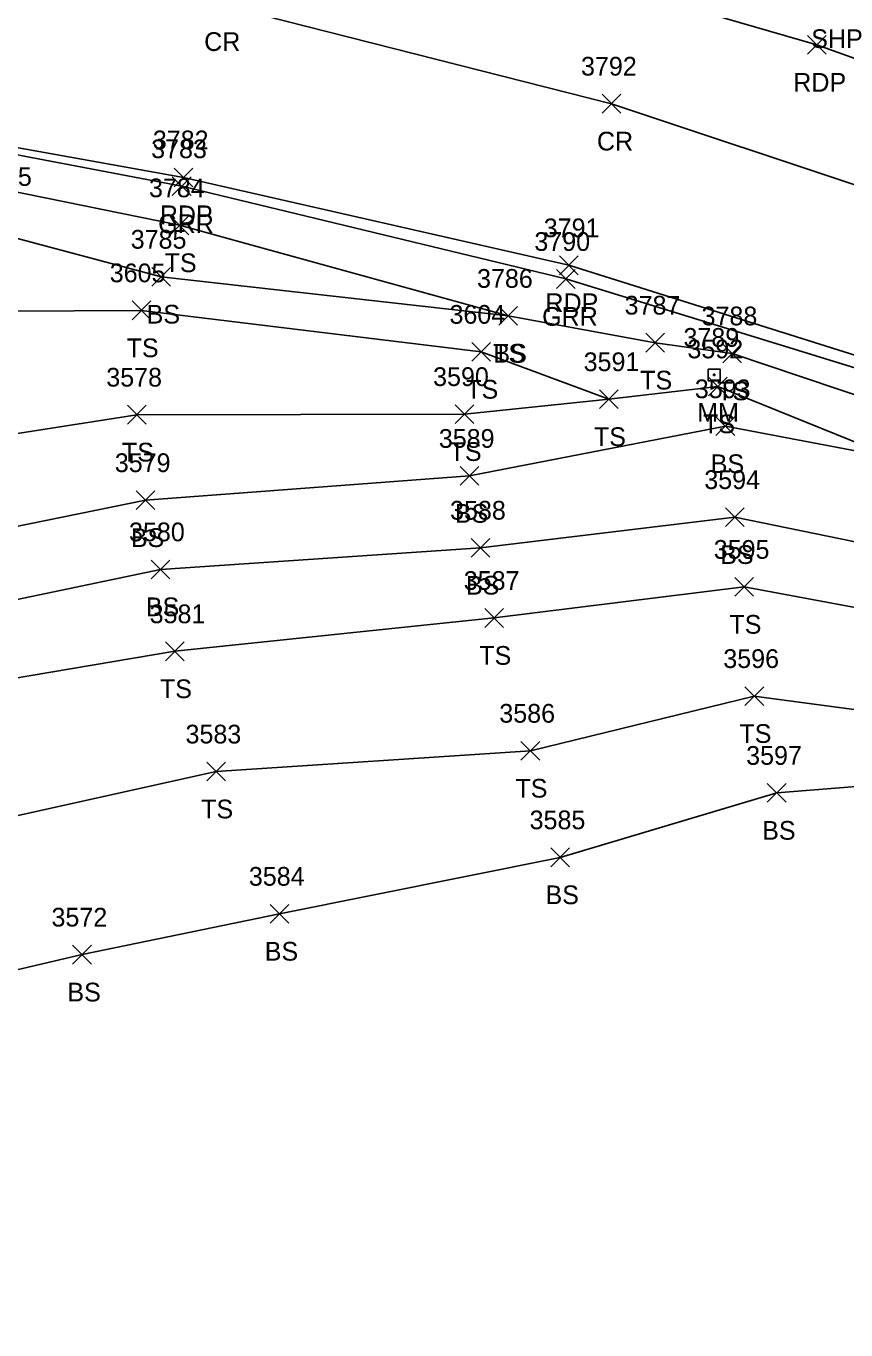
# Model space of a CAD drawing. Extents: x 1505656 to 1508446, y 700805 to 703031.
# Drawn here: x 1506821.1 to 1506908.6, y 701671.7 to 701810.9 of the extents above; entities that cross this region are included whole.
import ezdxf

# ---------------------------------------------------------------- set-up
doc = ezdxf.new("R2010")
doc.units = 0
for name, color, linetype in [('L_A', 7, 'Continuous'), ('L_I', 7, 'Continuous'), ('L_TIC', 7, 'Continuous'), ('LELB', 7, 'Continuous'), ('P_A', 7, 'Continuous'), ('P_I', 7, 'Continuous'), ('P_TIC', 7, 'Continuous'), ('PET', 7, 'Continuous'), ('PRC', 7, 'Continuous'), ('R_A', 7, 'Continuous'), ('R_I', 7, 'Continuous'), ('R_TIC', 7, 'Continuous'), ('RGR', 7, 'Continuous'), ('S_A', 7, 'Continuous'), ('S_I', 7, 'Continuous'), ('SRM', 7, 'Continuous'), ('U_I', 7, 'Continuous')]:
    doc.layers.add(name, color=color, linetype=linetype)

msp = doc.modelspace()

# ---------------------------------------------------------------- linework, layer by layer
at = {"layer": 'L_TIC'}
for points in [[(1506836.5, 701788.66), (1506838.5, 701790.66)], [(1506838.5, 701788.66), (1506836.5, 701790.66)], [(1506834.55, 701783.17), (1506836.55, 701785.17)], [(1506836.55, 701783.17), (1506834.55, 701785.17)], [(1506832.44, 701779.58), (1506834.44, 701781.58)], [(1506834.44, 701779.58), (1506832.44, 701781.58)], [(1506871.57, 701778.99), (1506873.57, 701780.99)], [(1506873.57, 701778.99), (1506871.57, 701780.99)], [(1506871.57, 701778.99), (1506873.57, 701780.99)], [(1506873.57, 701778.99), (1506871.57, 701780.99)], [(1506887.27, 701776.13), (1506889.27, 701778.13)], [(1506889.27, 701776.13), (1506887.27, 701778.13)], [(1506868.7, 701775.15), (1506870.7, 701777.15)], [(1506870.7, 701775.15), (1506868.7, 701777.15)], [(1506895.49, 701774.98), (1506897.49, 701776.98)], [(1506897.49, 701774.98), (1506895.49, 701776.98)], [(1506893.98, 701771.46), (1506895.98, 701773.46)], [(1506895.98, 701771.46), (1506893.98, 701773.46)], [(1506882.33, 701770.09), (1506884.33, 701772.09)], [(1506884.33, 701770.09), (1506882.33, 701772.09)], [(1506882.33, 701770.09), (1506884.33, 701772.09)], [(1506884.33, 701770.09), (1506882.33, 701772.09)], [(1506831.94, 701768.44), (1506833.94, 701770.44)], [(1506833.94, 701768.44), (1506831.94, 701770.44)], [(1506866.92, 701768.5), (1506868.92, 701770.5)], [(1506868.92, 701768.5), (1506866.92, 701770.5)], [(1506894.77, 701767.2), (1506896.77, 701769.2)], [(1506896.77, 701767.2), (1506894.77, 701769.2)], [(1506867.45, 701761.9), (1506869.45, 701763.9)], [(1506869.45, 701761.9), (1506867.45, 701763.9)], [(1506832.86, 701759.31), (1506834.86, 701761.31)], [(1506834.86, 701759.31), (1506832.86, 701761.31)], [(1506895.78, 701757.5), (1506897.78, 701759.5)], [(1506897.78, 701757.5), (1506895.78, 701759.5)], [(1506868.64, 701754.23), (1506870.64, 701756.23)], [(1506870.64, 701754.23), (1506868.64, 701756.23)], [(1506834.46, 701751.92), (1506836.46, 701753.92)], [(1506836.46, 701751.92), (1506834.46, 701753.92)], [(1506896.79, 701750.05), (1506898.79, 701752.05)], [(1506898.79, 701750.05), (1506896.79, 701752.05)], [(1506870.1, 701746.73), (1506872.1, 701748.73)], [(1506872.1, 701746.73), (1506870.1, 701748.73)], [(1506836, 701743.17), (1506838, 701745.17)], [(1506838, 701743.17), (1506836, 701745.17)], [(1506897.86, 701738.39), (1506899.86, 701740.39)], [(1506899.86, 701738.39), (1506897.86, 701740.39)], [(1506873.95, 701732.55), (1506875.95, 701734.55)], [(1506875.95, 701732.55), (1506873.95, 701734.55)], [(1506840.4, 701730.33), (1506842.4, 701732.33)], [(1506842.4, 701730.33), (1506840.4, 701732.33)], [(1506900.25, 701728.05), (1506902.25, 701730.05)], [(1506902.25, 701728.05), (1506900.25, 701730.05)], [(1506877.13, 701721.17), (1506879.13, 701723.17)], [(1506879.13, 701721.17), (1506877.13, 701723.17)], [(1506847.16, 701715.14), (1506849.16, 701717.14)], [(1506849.16, 701715.14), (1506847.16, 701717.14)], [(1506826.09, 701710.78), (1506828.09, 701712.78)], [(1506828.09, 701710.78), (1506826.09, 701712.78)]]:
    msp.add_lwpolyline(points, dxfattribs=at)
at = {"layer": 'LELB'}
for points in [[(1506558.65, 701795.18), (1506572.61, 701792.03), (1506586.38, 701790.94), (1506613.46, 701792.01), (1506645.1, 701792.55), (1506687.22, 701796.52), (1506721.34, 701793.21), (1506758.89, 701789.89), (1506799.48, 701793.76), (1506835.55, 701784.17), (1506872.57, 701779.99)], [(1506800.37, 701797.23), (1506837.5, 701789.66), (1506872.57, 701779.99), (1506888.27, 701777.13), (1506896.49, 701775.98), (1506915.54, 701769.58), (1506955.58, 701756.1), (1506981.59, 701744.64), (1507004.89, 701732.93), (1507033.93, 701716.87), (1507075.08, 701690.04), (1507096.48, 701678.33), (1507134.73, 701654.11), (1507144.57, 701644.08), (1507157.62, 701629.16), (1507171.15, 701621.36), (1507203.37, 701598.11), (1507252.67, 701568.12)], [(1506883.33, 701771.09), (1506869.7, 701776.15), (1506833.44, 701780.58), (1506804.65, 701780.41), (1506771.21, 701778.81), (1506741.22, 701776.06), (1506709.43, 701770.38), (1506687.58, 701772.83), (1506661.73, 701775.63), (1506637.45, 701775.27), (1506613.22, 701775.68), (1506594.37, 701773.22), (1506575.69, 701768.84), (1506561.08, 701771.68), (1506562.83, 701782.44)], [(1506805.56, 701765.16), (1506832.94, 701769.44), (1506867.92, 701769.5), (1506883.33, 701771.09), (1506894.98, 701772.46), (1506913.98, 701764.76)], [(1506680.82, 701728.21), (1506692.94, 701735.59), (1506713.63, 701741.79), (1506745.07, 701745.31), (1506774.91, 701751.63), (1506806.97, 701754.83), (1506833.86, 701760.31), (1506868.45, 701762.9), (1506895.77, 701768.2), (1506913.98, 701764.76), (1506917.01, 701765.45)], [(1506668.49, 701715.26), (1506668.8, 701714.2), (1506673.35, 701714.66), (1506676.74, 701713.48), (1506683.78, 701717.01), (1506688.23, 701719.9), (1506692.92, 701726.53), (1506716.57, 701734.64), (1506747.78, 701736.93), (1506778.13, 701742.01), (1506808.55, 701747.27), (1506835.46, 701752.92), (1506869.64, 701755.23), (1506896.78, 701758.5), (1506918.12, 701754.1), (1506929.41, 701756.37)], [(1506688.23, 701719.9), (1506719.75, 701728.09), (1506751.57, 701727.33), (1506781.44, 701734.58), (1506810.5, 701739.71), (1506837, 701744.17), (1506871.1, 701747.73), (1506897.79, 701751.05), (1506918.97, 701747.09), (1506928.86, 701753.07)], [(1506695.22, 701657.45), (1506699.27, 701657.02), (1506715.29, 701665.08), (1506709.83, 701673.96), (1506696.42, 701675.78), (1506686.65, 701680.8), (1506674.76, 701695.19), (1506668.34, 701701.14), (1506680.37, 701700.36), (1506694.82, 701700.36), (1506701.75, 701706.29), (1506728.72, 701709.11), (1506756.36, 701713.06), (1506786.21, 701721), (1506814.93, 701725.46), (1506841.4, 701731.33), (1506874.95, 701733.55), (1506898.86, 701739.39), (1506922.59, 701736.2)], [(1506694.82, 701700.36), (1506710.92, 701688.72), (1506736.53, 701691.02), (1506766.37, 701697.74), (1506790.93, 701702.85), (1506802.39, 701706), (1506827.09, 701711.78), (1506848.16, 701716.14), (1506878.13, 701722.17), (1506901.25, 701729.05), (1506913.33, 701730.02), (1506921.43, 701727.02), (1506933.46, 701719.33)]]:
    msp.add_lwpolyline(points, dxfattribs=at)
at = {"layer": 'P_TIC'}
for points in [[(1506904.53, 701807.93), (1506906.53, 701809.93)], [(1506906.53, 701807.93), (1506904.53, 701809.93)], [(1506882.62, 701801.65), (1506884.62, 701803.65)], [(1506884.62, 701801.65), (1506882.62, 701803.65)], [(1506836.91, 701793.78), (1506838.91, 701795.78)], [(1506838.91, 701793.78), (1506836.91, 701795.78)], [(1506878.07, 701784.39), (1506880.07, 701786.39)], [(1506880.07, 701784.39), (1506878.07, 701786.39)]]:
    msp.add_lwpolyline(points, dxfattribs=at)
at = {"layer": 'PET'}
for points in [[(1507378.59, 701528.73), (1507351.16, 701547.4), (1507314.88, 701572.26), (1507294.11, 701586.22), (1507256.28, 701612.27), (1507223.68, 701635.26), (1507191.52, 701659.04), (1507185.41, 701663.24), (1507156.11, 701681.55), (1507130.98, 701696.87), (1507096.16, 701719.91), (1507064.32, 701737.66), (1507038.74, 701752.58), (1507011.47, 701766.55), (1506986.91, 701777.55), (1506973.48, 701783.54), (1506938.47, 701797.09), (1506905.53, 701808.93), (1506877.58, 701817.04), (1506846.41, 701824.78), (1506827.4, 701828.82), (1506804.26, 701834.04), (1506782.21, 701837.88), (1506762.06, 701842.49)], [(1506801.05, 701801.39), (1506837.91, 701794.78), (1506879.07, 701785.39), (1506932.66, 701768.55), (1506956.68, 701758.8), (1506982.34, 701747.55), (1507006.13, 701735.19), (1507038.05, 701718.89), (1507049.9, 701711.66), (1507082.1, 701692.15), (1507099.13, 701680.84), (1507137.17, 701655.93), (1507148.98, 701647.97), (1507175.67, 701630.1), (1507210, 701607.35), (1507255.64, 701576.09)]]:
    msp.add_lwpolyline(points, dxfattribs=at)
at = {"layer": 'PRC'}
msp.add_lwpolyline([(1506542.56, 701811.26), (1506583.46, 701819.16), (1506611.92, 701823.04), (1506639.63, 701825.58), (1506682.36, 701827.38), (1506720.71, 701826.61), (1506759.11, 701825.09), (1506802.87, 701820.09), (1506841.69, 701813.28), (1506883.62, 701802.65), (1506939.52, 701784.02), (1506961.71, 701775.32), (1506990.86, 701762.61), (1507014.94, 701750.7), (1507047.18, 701733.31), (1507059.63, 701726.12), (1507093.71, 701705.34), (1507109.29, 701695.3), (1507149.33, 701669.46), (1507158.78, 701662.65), (1507185.01, 701645.13), (1507221.62, 701620.55), (1507265.06, 701591.23)], dxfattribs=at)
at = {"layer": 'R_TIC'}
for points in [[(1506836.73, 701792.83), (1506838.73, 701794.83)], [(1506838.73, 701792.83), (1506836.73, 701794.83)], [(1506877.73, 701782.93), (1506879.73, 701784.93)], [(1506879.73, 701782.93), (1506877.73, 701784.93)]]:
    msp.add_lwpolyline(points, dxfattribs=at)
at = {"layer": 'RGR'}
msp.add_lwpolyline([(1506551.24, 701797.84), (1506571.59, 701801.36), (1506614.43, 701805.89), (1506642.25, 701806.94), (1506685.18, 701808.53), (1506719.99, 701808.29), (1506758.76, 701805.83), (1506800.88, 701800.84), (1506837.73, 701793.83), (1506878.73, 701783.93), (1506932.12, 701767.5), (1506956.3, 701757.77), (1506981.82, 701746.54), (1507005.68, 701734.48), (1507036.84, 701717.62), (1507049.28, 701710.58), (1507081.07, 701691.67), (1507098.39, 701680.19), (1507136.76, 701655.28), (1507148.64, 701647.4), (1507175.49, 701629.55), (1507209.72, 701606.66), (1507254.7, 701574.39), (1507264.03, 701565.84)], dxfattribs=at)
at = {"layer": 'SRM'}
msp.add_lwpolyline([(1506893.95, 701774.31), (1506895.2, 701774.31), (1506895.2, 701773.06), (1506893.95, 701773.06)], close=True, dxfattribs=at)
msp.add_circle((1506894.57, 701773.69), 0.0833, dxfattribs=at)

# ---------------------------------------------------------------- texts
at = {"layer": 'L_A'}
for s, p in [('TS', (1506835.91, 701784.66)), ('BS', (1506833.99, 701779.17)), ('TS', (1506831.85, 701775.58)), ('TS', (1506870.98, 701774.99)), ('BS', (1506871.01, 701774.99)), ('TS', (1506886.68, 701772.13)), ('TS', (1506868.11, 701771.15)), ('TS', (1506894.9, 701770.98)), ('TS', (1506893.39, 701767.46)), ('TS', (1506881.74, 701766.09)), ('TS', (1506881.74, 701766.09)), ('TS', (1506831.35, 701764.44)), ('TS', (1506866.33, 701764.5)), ('BS', (1506894.21, 701763.2)), ('BS', (1506866.89, 701757.9)), ('BS', (1506832.3, 701755.31)), ('BS', (1506895.22, 701753.5)), ('BS', (1506868.08, 701750.23)), ('BS', (1506833.9, 701747.92)), ('TS', (1506896.2, 701746.05)), ('TS', (1506869.5, 701742.73)), ('TS', (1506835.41, 701739.17)), ('TS', (1506897.27, 701734.39)), ('TS', (1506873.36, 701728.55)), ('TS', (1506839.81, 701726.33)), ('BS', (1506899.7, 701724.05)), ('BS', (1506876.57, 701717.17)), ('BS', (1506846.6, 701711.14)), ('BS', (1506825.53, 701706.78))]:
    msp.add_text(s, height=2, dxfattribs=at).set_placement(p)
at = {"layer": 'L_I'}
for s, p in [('3784', (1506834.24, 701792.66)), ('3785', (1506832.29, 701787.17)), ('3605', (1506830.05, 701783.58)), ('3786', (1506869.26, 701782.99)), ('3786', (1506869.26, 701782.99)), ('3787', (1506885.02, 701780.13)), ('3604', (1506866.32, 701779.15)), ('3788', (1506893.23, 701778.98)), ('3592', (1506891.72, 701775.46)), ('3591', (1506880.64, 701774.09)), ('3591', (1506880.64, 701774.09)), ('3578', (1506829.68, 701772.44)), ('3590', (1506864.57, 701772.5)), ('3593', (1506892.51, 701771.2)), ('3589', (1506865.18, 701765.9)), ('3579', (1506830.59, 701763.31)), ('3594', (1506893.52, 701761.5)), ('3588', (1506866.38, 701758.23)), ('3580', (1506832.11, 701755.92)), ('3595', (1506894.53, 701754.05)), ('3587', (1506867.84, 701750.73)), ('3581', (1506834.31, 701747.17)), ('3596', (1506895.55, 701742.39)), ('3586', (1506871.64, 701736.55)), ('3583', (1506838.14, 701734.33)), ('3597', (1506897.99, 701732.05)), ('3585', (1506874.87, 701725.17)), ('3584', (1506844.9, 701719.14)), ('3572', (1506823.83, 701714.78))]:
    msp.add_text(s, height=2, dxfattribs=at).set_placement(p)
at = {"layer": 'P_A'}
for s, p in [('CR', (1506840.13, 701808.28)), ('SHP', (1506904.94, 701808.59)), ('RDP', (1506903.02, 701803.93)), ('CR', (1506882.06, 701797.65)), ('RDP', (1506835.4, 701789.78)), ('RDP', (1506876.56, 701780.39))]:
    msp.add_text(s, height=2, dxfattribs=at).set_placement(p)
at = {"layer": 'P_I'}
for s, p in [('3792', (1506880.36, 701805.65)), ('3782', (1506834.65, 701797.78)), ('3791', (1506876.38, 701788.39))]:
    msp.add_text(s, height=2, dxfattribs=at).set_placement(p)
at = {"layer": 'R_A'}
for p in [(1506835.22, 701788.83), (1506876.21, 701778.93)]:
    msp.add_text('GRR', height=2, dxfattribs=at).set_placement(p)
at = {"layer": 'R_I'}
for s, p in [('3783', (1506834.47, 701796.83)), ('3790', (1506875.38, 701786.93))]:
    msp.add_text(s, height=2, dxfattribs=at).set_placement(p)
at = {"layer": 'S_A'}
msp.add_text('MM', height=2, dxfattribs=at).set_placement((1506892.76, 701768.69))
at = {"layer": 'S_I'}
msp.add_text('3789', height=2, dxfattribs=at).set_placement((1506891.3, 701776.69))
at = {"layer": 'U_I'}
msp.add_text('3775', height=2, dxfattribs=at).set_placement((1506815.78, 701793.87))

doc.saveas('drawing.dxf')
